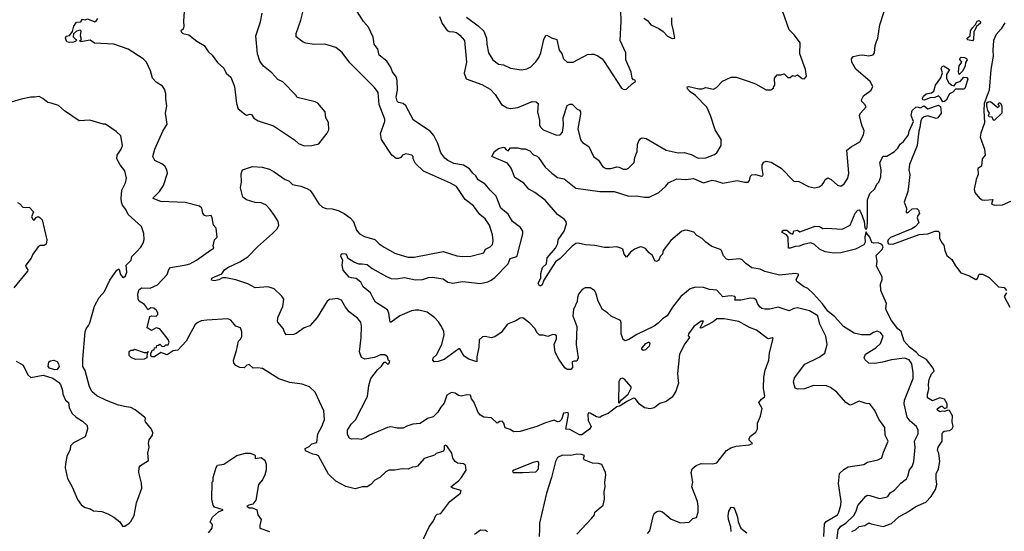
# Model space of a CAD drawing. Extents: x 1771496 to 1971148, y 471553 to 643630.
# Tile 685 of 702: x 1917093 to 1925260, y 573248 to 577488. Entities that reach past the tile are written whole.
import ezdxf

# ---------------------------------------------------------------- set-up
doc = ezdxf.new("R2010")
doc.units = 0

msp = doc.modelspace()

# ---------------------------------------------------------------- linework, layer by layer
at = {"layer": '0CON10XD'}
for points in [[(1920957.5, 574862.5), (1920930.7, 574859.3), (1920904.3, 574835), (1920902.5, 574775), (1920886, 574695), (1920885, 574653.3), (1920817.5, 574675), (1920779.5, 574699.5), (1920745, 574760), (1920735, 574760), (1920615, 574671.2), (1920563.9, 574653.9), (1920532, 574652), (1920520, 574665), (1920522, 574685), (1920549.3, 574710.7), (1920594.6, 574795.4), (1920613.1, 574875), (1920610, 574905), (1920592, 574945), (1920568, 574985), (1920537.6, 575017.6), (1920472.8, 575062.8), (1920405, 575081.3), (1920375, 575081.3), (1920343.7, 575076.4), (1920245, 575032.9), (1920175, 574980), (1920165, 574980), (1920154.4, 575055), (1920143.5, 575083.5), (1920045, 575148.1), (1920023.3, 575185), (1920001.9, 575225), (1919943.3, 575273.3), (1919922.2, 575312.2), (1919885, 575344.2), (1919845, 575347.5), (1919826.7, 575355), (1919775, 575413.3), (1919766.7, 575455), (1919772.5, 575495), (1919757.5, 575525), (1919758.3, 575541.7), (1919768.3, 575551.7), (1919795, 575547.5), (1919806.7, 575535), (1919813.3, 575513.3), (1919868.8, 575478.8), (1919904.1, 575464.1), (1919935, 575466), (1919975, 575459.2), (1920015.5, 575425.5), (1920135, 575358.6), (1920175, 575344.2), (1920215, 575341.4), (1920285, 575352.1), (1920375, 575331.9), (1920435, 575333.5), (1920485, 575352.5), (1920515.5, 575355.5), (1920605, 575340), (1920645, 575313.1), (1920685, 575303.1), (1920765, 575317.3), (1920915, 575301.9), (1920975, 575314.5), (1921005, 575330.6), (1921035, 575351.9), (1921145.4, 575464.6), (1921161.2, 575508.8), (1921208.4, 575521.6), (1921219.2, 575530.8), (1921266.8, 575713.2), (1921266, 575735), (1921246.6, 575766.6), (1921180.6, 575815), (1921145, 575875.6), (1921084.5, 575925), (1921045.3, 576025.3), (1920995, 576074.2), (1920955, 576124.2), (1920895, 576161.4), (1920875.3, 576195), (1920851.2, 576215), (1920822.7, 576252.7), (1920775, 576282.4), (1920695, 576295.8), (1920645, 576320), (1920620.3, 576340.3), (1920587.1, 576385), (1920561.5, 576461.5), (1920528.3, 576528.3), (1920497.8, 576565), (1920358.1, 576655), (1920295.3, 576775.3), (1920273.8, 576793.8), (1920235, 576803.3), (1920223.3, 576813.3), (1920216.9, 576845), (1920226, 576905), (1920223.3, 576983.3), (1920214.3, 577014.3), (1920185.7, 577055), (1920168.5, 577098.5), (1920138, 577145), (1920075.5, 577195.5), (1920063, 577243), (1920034.3, 577285), (1920024.3, 577344.3), (1919985.5, 577425.5), (1919945, 577473.3), (1919879.1, 577579.1)], [(1919545, 574400), (1919495.9, 574445.9), (1919435, 574466), (1919335, 574480), (1919242.6, 574512.6), (1919105.8, 574595.8), (1919065, 574603.3), (1919029.5, 574599.5), (1918995, 574630), (1918977.5, 574625), (1918955, 574604), (1918920, 574605), (1918885, 574621.2), (1918870.5, 574640.5), (1918866.4, 574666.4), (1918892.3, 574747.7), (1918907.5, 574825), (1918925, 574841.2), (1918935, 574862.5), (1918935, 574900), (1918925, 574933.3), (1918885, 574946.7), (1918845, 574997.5), (1918818.3, 575008.3), (1918645, 574998.6), (1918598.8, 574991.2), (1918570.3, 574979.7), (1918547.7, 574962.3), (1918473.8, 574825), (1918405, 574750), (1918365, 574742.5), (1918315, 574710), (1918265, 574730), (1918210, 574695), (1918190, 574695), (1918180, 574705), (1918180, 574725), (1918190, 574735), (1918191.7, 574748.3), (1918208.3, 574751.7), (1918211.7, 574768.3), (1918228.3, 574771.7), (1918231.7, 574788.3), (1918245, 574790), (1918255, 574800), (1918275, 574780), (1918295, 574782.5), (1918305, 574792.5), (1918325, 574794), (1918333.3, 574815), (1918325, 574837.8), (1918255, 574925.5), (1918225, 574935.5), (1918185, 574912.5), (1918151.2, 574935), (1918173, 575027), (1918185, 575032.5), (1918225, 575032.1), (1918237.7, 575045), (1918237.7, 575057.7), (1918229, 575079), (1918205, 575096.8), (1918181.1, 575098.9), (1918155, 575082.5), (1918146, 575105), (1918127.2, 575127.2), (1918083.3, 575155), (1918075.7, 575174.3), (1918073.6, 575215), (1918085, 575253.3), (1918105, 575265.6), (1918175, 575264.3), (1918235, 575290), (1918317.5, 575375), (1918330.9, 575419.1), (1918344.5, 575435.5), (1918475, 575455.7), (1918504.5, 575465.5), (1918560, 575495), (1918675, 575578.8), (1918702.5, 575595), (1918696.7, 575615), (1918710, 575665), (1918730, 575685), (1918721.7, 575761.7), (1918700, 575785), (1918690, 575845), (1918680, 575865), (1918645, 575858.6), (1918625, 575865.8), (1918612.5, 575885), (1918605, 575927.5), (1918585, 575943.8), (1918465, 575972.5), (1918265, 575980.9), (1918201.2, 576005), (1918203.8, 576015), (1918252.5, 576065), (1918285.8, 576115), (1918318.1, 576215), (1918313, 576243), (1918296, 576275), (1918273.2, 576293.2), (1918215, 576320), (1918197.3, 576355), (1918212.9, 576415), (1918279.2, 576565), (1918316.8, 576623.2), (1918302.9, 576715), (1918314.4, 576775), (1918304, 576835), (1918305.9, 576875.9), (1918295, 576912.5), (1918277, 576937), (1918225, 576971.2), (1918195, 577003.3), (1918178, 577065), (1918145.6, 577135.6), (1918116.7, 577165), (1917993.3, 577245), (1917875, 577285.8), (1917713.2, 577293.2), (1917677.6, 577317.6), (1917597.5, 577305), (1917592.5, 577315), (1917606.2, 577325), (1917597.8, 577355), (1917602.1, 577392.1), (1917595, 577402.5), (1917565, 577393.1), (1917539.1, 577370.9), (1917537.3, 577345), (1917557.5, 577325), (1917563.8, 577315), (1917559.1, 577310.9), (1917538.7, 577301.3), (1917505, 577299.2), (1917485, 577303.8), (1917480.3, 577310.3), (1917474, 577334), (1917477.5, 577352.5), (1917505, 577358.6), (1917518.2, 577371.8), (1917529.8, 577390.2), (1917542.1, 577435), (1917565, 577466.9), (1917599.7, 577470.3), (1917615, 577492), (1917635, 577488.1), (1917655, 577494.3), (1917715, 577470.8), (1917726.7, 577475), (1917741.7, 577498.3)], [(1918458.1, 577555), (1918452.2, 577475), (1918455.5, 577434.5), (1918448.9, 577411.1), (1918430, 577395), (1918433.8, 577385), (1918447.5, 577375), (1918495, 577363.3), (1918561.2, 577311.2), (1918622.5, 577275), (1918656, 577225), (1918690, 577195), (1918735, 577133.8), (1918785.6, 577085.6), (1918806.7, 577045), (1918845, 577012.5), (1918874, 576935), (1918890, 576795), (1918905, 576750), (1918957, 576707), (1918975, 576697.5), (1919005, 576706.7), (1919015, 576703.3), (1919035, 576673.3), (1919070.5, 576650.5), (1919198.3, 576608.3), (1919373.6, 576493.6), (1919405, 576463.3), (1919453.9, 576443.9), (1919515, 576446.7), (1919575, 576460), (1919643, 576547), (1919656.7, 576575), (1919653.3, 576635), (1919633.3, 576675), (1919626.2, 576725), (1919565, 576797.5), (1919545, 576808.8), (1919393.9, 576843.9), (1919383, 576863), (1919275, 576972.5), (1919235, 576992.5), (1919185, 577047.5), (1919114.3, 577104.3), (1919086, 577145), (1919064.2, 577205), (1919050.8, 577355), (1919089.7, 577470.3), (1919103.6, 577543.6)], [(1919519.9, 576049.9), (1919575, 575962.9), (1919605, 575933.5), (1919635, 575924.5), (1919685, 575921.5), (1919735, 575906.9), (1919785, 575882.1), (1919835.3, 575845.3), (1919862.7, 575815), (1919886.9, 575745), (1919912.4, 575712.4), (1919952.6, 575692.6), (1920037.6, 575667.6), (1920075, 575630), (1920115, 575602.2), (1920204, 575554), (1920265, 575532.5), (1920315, 575521.1), (1920365, 575519.6), (1920605, 575566.7), (1920719.7, 575529.7), (1920765, 575525.5), (1920835, 575529.5), (1920943.3, 575555), (1920955.8, 575585), (1920995.6, 575605), (1921015.5, 575625), (1921019.6, 575655), (1921013.9, 575705), (1920991.1, 575785), (1920955, 575837.5), (1920910.6, 575875), (1920856.5, 575945), (1920789.3, 575999.3), (1920715, 576104.4), (1920665, 576133.1), (1920442.8, 576232.8), (1920376.4, 576296.4), (1920357.5, 576335), (1920356.7, 576355), (1920345, 576366.7), (1920295, 576376.7), (1920267.5, 576365), (1920253, 576347), (1920235, 576336.7), (1920215, 576337.5), (1920180, 576365), (1920094.2, 576495), (1920086, 576545), (1920122, 576645), (1920120.8, 576665), (1920074, 576785), (1920066.2, 576883.8), (1920035, 576926.2), (1919831.2, 577131.2), (1919766.9, 577216.9), (1919715, 577256.9), (1919625, 577286.5), (1919535, 577281.8), (1919467.5, 577295), (1919443.4, 577303.4), (1919386.2, 577345), (1919386, 577375), (1919424.2, 577485), (1919446.6, 577573.4)], [(1920574.1, 577514.1), (1920597.2, 577457.3), (1920639.1, 577399.1), (1920655, 577390.9), (1920695, 577388.8), (1920715, 577381.5), (1920745, 577360.6), (1920782.5, 577315), (1920798.8, 577135), (1920779.4, 577045), (1920795, 576998), (1920925, 576952.5), (1920995, 576913.1), (1921037.5, 576867.5), (1921088.5, 576785), (1921135, 576757.9), (1921165, 576753.6), (1921225, 576761.8), (1921345, 576810), (1921376.4, 576806.4), (1921392.5, 576795), (1921389.2, 576725), (1921405.7, 576655.7), (1921404.3, 576615), (1921414.4, 576595), (1921435, 576576.7), (1921545, 576532.5), (1921575, 576533.8), (1921595, 576557.5), (1921604.2, 576615), (1921601.2, 576675), (1921635, 576777.5), (1921655, 576787.5), (1921675, 576787.5), (1921717, 576747), (1921735, 576737.5), (1921743.3, 576723.3), (1921743.8, 576705), (1921721.5, 576585), (1921745, 576493.8), (1921761.4, 576471.4), (1921815, 576438), (1921852.5, 576355), (1921893.9, 576323.9), (1921929.3, 576269.3), (1921955, 576255.8), (1921995, 576254.3), (1922045, 576268.6), (1922065, 576266), (1922098.3, 576248.3), (1922125, 576248.8), (1922142.3, 576257.7), (1922190, 576305), (1922194.3, 576345), (1922214.3, 576395.7), (1922217.8, 576455), (1922229.4, 576485), (1922244, 576505), (1922255, 576510), (1922288, 576505), (1922455, 576406.7), (1922555, 576384.2), (1922605, 576387.5), (1922661.7, 576371.7), (1922720.9, 576340.9), (1922785, 576343.1), (1922855, 576370), (1922874.3, 576385.7), (1922911.2, 576445), (1922911.2, 576495), (1922860.8, 576575), (1922822.5, 576695), (1922793.1, 576763.1), (1922699.5, 576859.5), (1922655, 576890), (1922632.5, 576915), (1922628.3, 576931.7), (1922644, 576936), (1922725, 576915.8), (1922755, 576916.7), (1922785, 576926), (1922848.3, 576911.7), (1922873.9, 576926.1), (1922921.7, 576978.3), (1922995, 577013.3), (1923035, 577011.2), (1923142.5, 576975), (1923195, 576956), (1923285, 576908), (1923323, 576907), (1923345, 576920), (1923347.5, 576935), (1923356.7, 576945), (1923352.5, 577005), (1923375, 577030), (1923405, 577030), (1923435, 577040), (1923465, 577010), (1923485, 577010), (1923503, 577027), (1923525, 577020), (1923545, 577030), (1923582, 577002), (1923602.5, 576997.5), (1923619.3, 577020.7), (1923611.2, 577075), (1923564, 577205), (1923565.5, 577295.5), (1923520.4, 577360.4), (1923476.5, 577405), (1923422.4, 577552.4)], [(1920798.2, 577508.2), (1920896.8, 577436.8), (1920942.9, 577392.9), (1920964.5, 577335), (1920966.9, 577285), (1920982.5, 577215), (1921016.6, 577156.6), (1921065, 577120), (1921105, 577113.3), (1921165, 577087.5), (1921255, 577071.5), (1921300, 577080), (1921332, 577098), (1921375, 577140), (1921400, 577175), (1921416.9, 577215), (1921440.6, 577325), (1921455, 577353.3), (1921465, 577358.8), (1921505, 577337.5), (1921548.8, 577325), (1921566.7, 577236.7), (1921589.5, 577209.5), (1921605, 577163.3), (1921635, 577136.2), (1921685, 577137.5), (1921801.4, 577198.6), (1921836.6, 577203.4), (1921855, 577203.3), (1921889.6, 577189.6), (1921923.2, 577163.2), (1921940.9, 577140.9), (1922085, 576920), (1922105, 576910), (1922125, 576912.5), (1922175, 576960), (1922200, 576975), (1922198.3, 576988.3), (1922185, 576990), (1922173.6, 577003.6), (1922164.1, 577054.1), (1922119.4, 577155), (1922120, 577215), (1922074.3, 577315), (1922082.5, 577475), (1922079.4, 577565)], [(1923871.4, 573168.6), (1923881, 573259), (1923905, 573290.3), (1923945, 573316.1), (1924011.9, 573378.1), (1924031.6, 573415), (1924045, 573462), (1924111.4, 573538.6), (1924125, 573546), (1924145, 573545.8), (1924225, 573519.2), (1924279.1, 573530.9), (1924292.5, 573537.5), (1924314.3, 573565.7), (1924350.3, 573589.7), (1924402.8, 573647.2), (1924447.8, 573682.2), (1924460.6, 573705), (1924473.7, 573756.3), (1924497.1, 573785), (1924510, 573825), (1924521.1, 573945), (1924516.2, 573995), (1924545.5, 574055), (1924545.4, 574085), (1924530.9, 574115), (1924479.6, 574159.6), (1924454.1, 574194.1), (1924428.8, 574305), (1924432, 574335), (1924505.3, 574515), (1924505, 574560), (1924492.9, 574635), (1924470.3, 574670.3), (1924433.2, 574683.2), (1924325, 574668.4), (1924249.9, 574650.1), (1924185, 574638.7), (1924135, 574641.1), (1924105, 574668), (1924098.6, 574685), (1924107.5, 574715), (1924195, 574769.2), (1924232.5, 574805), (1924255.6, 574865), (1924234, 574895), (1924205, 574905.6), (1924175, 574895.6), (1924145, 574875.7), (1924075, 574876.9), (1924015, 574891.1), (1923925, 574946.5), (1923855, 575024.6), (1923795, 575071.2), (1923752.4, 575132.4), (1923676.8, 575216.8), (1923629.6, 575259.6), (1923595, 575277.1), (1923539.1, 575319.1), (1923533.3, 575335), (1923556, 575375), (1923550, 575380), (1923524.5, 575384.5), (1923395, 575371.7), (1923275, 575402.3), (1923235, 575421.1), (1923165, 575432.9), (1923115, 575466.5), (1923085, 575497.8), (1923065, 575506.7), (1922975, 575499.1), (1922954.7, 575504.7), (1922929.8, 575529.8), (1922914.5, 575574.5), (1922905, 575584.3), (1922835, 575609.1), (1922784.4, 575644.4), (1922755, 575673.8), (1922709.9, 575699.9), (1922685, 575725.9), (1922635, 575742.2), (1922615, 575744.3), (1922585, 575736), (1922495, 575657.5), (1922431.2, 575575), (1922423.8, 575545), (1922404.3, 575525.7), (1922393.1, 575495), (1922375, 575482.7), (1922360.5, 575490.5), (1922341.9, 575535), (1922314.6, 575554.6), (1922285, 575590.6), (1922255.8, 575604.2), (1922242.5, 575605), (1922192.5, 575585), (1922159.4, 575560.6), (1922125, 575521.2), (1922106.2, 575545), (1922096.7, 575585), (1922080, 575595), (1922045, 575606), (1921981.2, 575598.8), (1921945, 575601.4), (1921863.2, 575616.8), (1921785, 575622.2), (1921725, 575637.1), (1921705, 575634.3), (1921675, 575611.1), (1921575, 575509.5), (1921537.8, 575482.3), (1921440, 575330), (1921428, 575292), (1921415, 575282.9), (1921403.4, 575283.4), (1921392.5, 575305), (1921416, 575345), (1921414.7, 575385.3), (1921429.5, 575435), (1921461.6, 575465), (1921468, 575515), (1921537.7, 575595), (1921555.4, 575634.6), (1921558.5, 575665), (1921607.9, 575735), (1921627.8, 575795), (1921624.6, 575815), (1921610, 575835), (1921552.5, 575872.5), (1921451.1, 575991.1), (1921366, 576055), (1921316.7, 576085), (1921275, 576133.8), (1921201.3, 576181.3), (1921168.4, 576258.4), (1921140.4, 576300.4), (1921010, 576355), (1921030, 576395), (1921065, 576420), (1921105, 576432.5), (1921115, 576430), (1921125, 576412.5), (1921145, 576402.5), (1921165, 576427.5), (1921225, 576427.5), (1921255, 576417.5), (1921285, 576416.7), (1921325, 576402.5), (1921355, 576367.5), (1921385, 576356.2), (1921395, 576346.2), (1921452.5, 576265), (1921506.3, 576216.3), (1921555, 576180.6), (1921608.3, 576168.3), (1921705, 576092), (1921904.5, 576065.5), (1922025, 576063.6), (1922145, 576026.4), (1922205, 576028.2), (1922275, 576017.9), (1922315, 576017.3), (1922395, 576054.7), (1922449.5, 576105), (1922475, 576137.5), (1922545, 576168.2), (1922615, 576164.2), (1922680.9, 576170.9), (1922765, 576136.8), (1922837, 576157), (1922865, 576153.6), (1922925, 576132.5), (1923045, 576154.4), (1923105, 576141.9), (1923135, 576142.9), (1923145.7, 576155), (1923155, 576192.5), (1923165, 576201.2), (1923195, 576204), (1923245, 576191.2), (1923256.4, 576193.6), (1923260, 576205), (1923250.8, 576255), (1923252, 576285), (1923265, 576307.5), (1923285, 576316.7), (1923325, 576308.8), (1923409.1, 576259.1), (1923515, 576150), (1923555, 576146.7), (1923636.1, 576106.1), (1923685, 576093.8), (1923725, 576103.3), (1923749.5, 576120.5), (1923762.3, 576137.7), (1923775, 576162.5), (1923795, 576176.7), (1923825, 576163.8), (1923875, 576116.9), (1923905, 576108.6), (1923932.2, 576127.8), (1923961.4, 576175), (1923969.5, 576215), (1923955, 576407.5), (1923990, 576435), (1924062.1, 576475), (1924090.9, 576535), (1924097.4, 576567.4), (1924077.1, 576615), (1924060, 576695), (1924066, 576715), (1924113.8, 576765), (1924103.8, 576785), (1924079.5, 576809.5), (1924076, 576825), (1924092.1, 576857.9), (1924155, 576903.8), (1924170, 576935), (1924146, 576975), (1924029.7, 577079.7), (1923996, 577135), (1923991.2, 577165), (1924006.1, 577183.9), (1924055, 577195.7), (1924085, 577197.1), (1924135, 577188.6), (1924172.3, 577197.7), (1924184, 577215), (1924188, 577275), (1924201.2, 577308.8), (1924210.8, 577335), (1924228, 577445), (1924262.5, 577555)], [(1922270.3, 577500.3), (1922301.2, 577481.2), (1922327, 577447), (1922395, 577415.6), (1922430, 577390), (1922465, 577352.9), (1922505, 577333.8), (1922526.7, 577335), (1922515.6, 577395.6), (1922503.3, 577455), (1922501.1, 577505)], [(1924995, 577314.4), (1924955, 577321.1), (1924952.2, 577335), (1924976.7, 577355), (1924978.8, 577395), (1924995, 577420), (1925021.2, 577448.8), (1925035, 577477.5), (1925051.7, 577481.7), (1925061.7, 577471.7), (1925061.7, 577458.3), (1925028.8, 577431.2), (1925006.2, 577385), (1925003.8, 577325), (1924995, 577314.4)], [(1925265, 577462.7), (1925235, 577413.1), (1925192.7, 577365), (1925171.1, 577315), (1925163.8, 577235), (1925168.5, 577185), (1925147.5, 577075), (1925134.6, 576905), (1925091.8, 576795), (1925088.9, 576735), (1925096.8, 576633.2), (1925065, 576547.5), (1925061.1, 576515), (1925096.2, 576415), (1925101.1, 576365), (1925075.7, 576334.3), (1925070, 576275), (1925040, 576255), (1925044.1, 576205.9), (1925025.9, 576164.1), (1925011.1, 576085), (1925016.4, 576056.4), (1925055, 576010), (1925076.2, 575996.2), (1925095, 575992.3), (1925165, 575997.5), (1925155, 575960), (1925181.2, 575951.2), (1925245.6, 575954.4), (1925315, 575984.2)], [(1924885, 577034), (1924880, 577055), (1924886.7, 577105), (1924908.6, 577135), (1924888.1, 577165), (1924901.7, 577178.3), (1924928.8, 577175), (1924946.9, 577166.9), (1924951.1, 577155), (1924937.5, 577132.5), (1924935.4, 577104.6), (1924916.5, 577065), (1924885, 577034)], [(1924748.8, 576808.8), (1924732.1, 576842.1), (1924715, 576858), (1924685, 576844.6), (1924645, 576842.1), (1924595, 576821.4), (1924585, 576823.8), (1924581.4, 576835), (1924590, 576855), (1924610.8, 576875), (1924657.3, 576882.7), (1924675.3, 576894.7), (1924690, 576945), (1924733.7, 577006.4), (1924746.9, 577046.9), (1924737.5, 577085), (1924745, 577101.2), (1924755, 577106.7), (1924806.7, 577075), (1924781.1, 577035), (1924781.2, 577001.2), (1924801.2, 576965), (1924825, 576945.7), (1924845, 576941.2), (1924863.2, 576966.8), (1924895, 576975.6), (1924925, 577013.1), (1924949.5, 577009.5), (1924958.8, 576995), (1924932.7, 576917.3), (1924925, 576912.5), (1924855, 576913.3), (1924831.7, 576888.3), (1924806.7, 576875), (1924778.8, 576821.2), (1924765, 576810), (1924748.8, 576808.8)], [(1917065, 574657.5), (1917121.2, 574625), (1917160, 574545), (1917185, 574523.8), (1917288.8, 574541.2), (1917367.4, 574517.4), (1917415, 574484.2), (1917430.8, 574465), (1917448, 574415), (1917451.2, 574385), (1917473.9, 574333.9), (1917496.7, 574315), (1917502.7, 574272.7), (1917525.9, 574225.9), (1917562.4, 574192.4), (1917615, 574161.2), (1917653.3, 574125), (1917655.9, 574094.1), (1917635, 574031.2), (1917540.3, 573979.7), (1917513.8, 573955), (1917510.8, 573925), (1917485, 573867.5), (1917472.9, 573807.1), (1917470, 573775), (1917489.2, 573685), (1917527.5, 573615), (1917572.6, 573512.6), (1917606.2, 573465), (1917635, 573444.2), (1917677.5, 573435), (1917705, 573418), (1917775, 573411.4), (1917825, 573391.4), (1917874.4, 573364.4), (1917922.5, 573325), (1917945, 573290), (1917965, 573290), (1918000, 573315), (1918015, 573330), (1918041.7, 573378.3), (1918062.5, 573485), (1918106.1, 573603.9), (1918103, 573647), (1918080.8, 573735), (1918084.3, 573775.7), (1918095.7, 573794.3), (1918160, 573835), (1918156.7, 573895), (1918166.7, 573945), (1918160, 573975), (1918166.7, 574005), (1918193.3, 574045), (1918196.7, 574065), (1918186.7, 574095), (1918137.5, 574155), (1918132.5, 574165), (1918137.5, 574185), (1918127.5, 574195), (1918050, 574255), (1918015, 574272.5), (1917975, 574278.8), (1917912.9, 574292.9), (1917812.8, 574332.8), (1917731.7, 574371.7), (1917692.9, 574405), (1917671.4, 574445), (1917635, 574580), (1917617.5, 574615), (1917616.2, 574675), (1917635, 574900), (1917643.9, 574926.1), (1917665, 574952.5), (1917673.8, 574975), (1917713.8, 575115), (1917753.3, 575185), (1917795.8, 575234.2), (1917841.7, 575328.3), (1917898.8, 575411.2), (1917915, 575422.5), (1917918.3, 575418.3), (1917928.8, 575375), (1917945, 575353.1), (1917955, 575351.1), (1917970, 575365), (1917981.4, 575395), (1917975.8, 575455), (1918016.7, 575495), (1918022.5, 575525), (1918061.2, 575565), (1918097.3, 575602.7), (1918116.2, 575635), (1918126.4, 575666.4), (1918123.3, 575715), (1918103.8, 575775), (1917993.3, 575875), (1917974.5, 575915), (1917945, 575950.6), (1917936.6, 575975), (1917933.9, 576006.1), (1917940.9, 576075), (1917971.4, 576135), (1917980, 576175), (1917964.2, 576235), (1917925.3, 576285.3), (1917898.1, 576335), (1917900.6, 576365), (1917934.5, 576415.5), (1917945.7, 576445), (1917931.2, 576525), (1917892.3, 576562.3), (1917805, 576622.5), (1917785, 576623.3), (1917675.9, 576655.9), (1917585, 576648.8), (1917465, 576733.3), (1917415, 576776.2), (1917355, 576797.5), (1917325, 576801.2), (1917285.6, 576835.6), (1917255, 576851.2), (1917215, 576846.7), (1917185, 576846.7), (1917105, 576830), (1916995, 576796.2)], [(1923995, 573246.2), (1924025, 573260), (1924055, 573288), (1924103.3, 573296.7), (1924135, 573316.7), (1924155, 573310), (1924255, 573287.3), (1924325, 573311.2), (1924385, 573367.9), (1924465, 573412), (1924525, 573453.5), (1924610, 573490), (1924652.5, 573535), (1924690, 573595), (1924700, 573635), (1924693.8, 573683.8), (1924696, 573725), (1924712.9, 573765), (1924725.9, 573825.9), (1924715.9, 573895.9), (1924707, 573917), (1924710.8, 573945), (1924745.4, 573994.6), (1924743.5, 574055), (1924749.6, 574070.4), (1924762.4, 574077.6), (1924805, 574083.3), (1924825, 574094.6), (1924837, 574115), (1924828.2, 574155), (1924830.9, 574205), (1924805, 574248.5), (1924795, 574251.5), (1924765, 574240), (1924745, 574244.2), (1924725, 574238.8), (1924704, 574255), (1924705, 574265.8), (1924735, 574284.3), (1924745, 574284.3), (1924765, 574266.7), (1924787.4, 574272.6), (1924786.7, 574305), (1924765, 574342.9), (1924724.7, 574355.3), (1924665, 574329.5), (1924624.2, 574355), (1924622.9, 574385), (1924634.4, 574425), (1924630.8, 574465), (1924635.7, 574505), (1924655, 574553.8), (1924678.8, 574575), (1924671.2, 574601.2), (1924615, 574671.4), (1924555, 574704.6), (1924531.1, 574731.1), (1924473.9, 574775), (1924430, 574825), (1924403.1, 574905), (1924375.6, 574925), (1924324.7, 574994.7), (1924283.1, 575075), (1924278.6, 575095), (1924284.2, 575135), (1924234.5, 575245), (1924234.4, 575295), (1924248, 575335), (1924246.1, 575356.1), (1924200.8, 575445), (1924206, 575485), (1924198, 575535), (1924245.7, 575584.3), (1924255.7, 575605), (1924245, 575626.2), (1924215, 575639.8), (1924175.6, 575635.6), (1924162.3, 575642.3), (1924145, 575687.1), (1924120, 575715), (1924115, 575730), (1924102.3, 575687.7), (1924105.8, 575645), (1924095, 575623.4), (1924025, 575585.8), (1923905, 575555.4), (1923845, 575552.9), (1923775, 575563.3), (1923727.4, 575587.4), (1923685, 575626.2), (1923655, 575640), (1923595, 575626.2), (1923559.1, 575610.9), (1923525, 575608.8), (1923485, 575593.3), (1923470, 575595), (1923467, 575687), (1923452.5, 575705), (1923416.7, 575725), (1923416.2, 575735), (1923427.5, 575745), (1923455, 575744), (1923490, 575715), (1923505, 575710), (1923513, 575737), (1923545, 575742.5), (1923565, 575730), (1923692.3, 575777.7), (1923727.5, 575775), (1923755, 575756.7), (1923785, 575760), (1923915, 575751.2), (1923982.5, 575785), (1924024.1, 575885.9), (1924045, 575910), (1924055, 575912.5), (1924065, 575902.5), (1924082.1, 575862.1), (1924098, 575815), (1924104.3, 575764.3), (1924115, 575750), (1924121.2, 575765), (1924124.1, 575815.9), (1924126.4, 575995), (1924143.6, 576046.4), (1924185, 576087.5), (1924202.5, 576125), (1924218.3, 576141.7), (1924236.7, 576185), (1924238, 576245), (1924227.5, 576305), (1924253.8, 576356.2), (1924285, 576357.5), (1924350, 576395), (1924376.1, 576423.9), (1924395, 576457.5), (1924425, 576480), (1924465.4, 576534.6), (1924470.8, 576565), (1924505.5, 576645), (1924488.5, 576695), (1924495, 576735.6), (1924525, 576764), (1924535, 576766), (1924565, 576757.5), (1924595, 576773.8), (1924625, 576750.8), (1924715, 576781.2), (1924729.4, 576769.4), (1924735.6, 576715), (1924708.1, 576675), (1924695, 576670.5), (1924625, 576690.5), (1924595, 576682.7), (1924578.8, 576671.2), (1924568.1, 576651.9), (1924560.4, 576595)], [(1925175, 576653.8), (1925167.5, 576657.5), (1925159.5, 576679.5), (1925135, 576683.3), (1925127.5, 576695), (1925137.5, 576715), (1925122.5, 576735), (1925113.8, 576775), (1925115, 576800), (1925125, 576807.5), (1925145, 576810), (1925205, 576760), (1925220, 576775), (1925210, 576785), (1925215, 576800), (1925225, 576800), (1925240, 576775), (1925240, 576715), (1925175, 576653.8)], [(1924560.4, 576595), (1924551.1, 576565), (1924538.3, 576445), (1924472.3, 576287.7), (1924469.2, 576245), (1924475.2, 576204.8), (1924466.6, 576105), (1924460.3, 576065), (1924428.8, 575975), (1924448.8, 575925), (1924445, 575892.5), (1924455, 575887.5), (1924465, 575892.5), (1924495, 575920), (1924535, 575922.5), (1924548.3, 575908.3), (1924556.7, 575883.3), (1924542.5, 575865), (1924537.5, 575845), (1924550, 575805), (1924524, 575775), (1924494.2, 575755), (1924315, 575682.6), (1924297.8, 575665), (1924290, 575645), (1924300.7, 575630.7), (1924335, 575626.6), (1924555, 575707.7), (1924625.6, 575714.4), (1924682.5, 575735), (1924710, 575735), (1924722.5, 575725), (1924723.3, 575675), (1924743.3, 575635), (1924758.8, 575618.8), (1924766.2, 575575), (1924784.2, 575535), (1924825, 575500), (1924855, 575448.8), (1924900.3, 575390.3), (1924970, 575365), (1925025, 575334), (1925037.5, 575342.5), (1925050.8, 575379.2), (1925078.8, 575378.8), (1925135, 575352.5), (1925212.5, 575275), (1925258.3, 575268.3), (1925277.5, 575245)], [(1922301.3, 573228.7), (1922319.5, 573250.5), (1922349.5, 573380.5), (1922360.5, 573399.5), (1922375, 573410), (1922395, 573416.7), (1922425, 573410), (1922497.7, 573347.7), (1922575, 573318.8), (1922645, 573323.3), (1922676.4, 573353.6), (1922708, 573362), (1922722, 573405), (1922722, 573455), (1922715.8, 573495), (1922668.6, 573615), (1922675.6, 573655), (1922662, 573735), (1922670, 573765), (1922705, 573792.9), (1922745, 573810), (1922843, 573807), (1922875, 573815.8), (1922955, 573916.2), (1922991.3, 573938.7), (1923035.7, 573954.3), (1923145, 573963.3), (1923170, 573975), (1923143.8, 574003.8), (1923143.6, 574016.4), (1923155, 574037.5), (1923199.3, 574070.7), (1923211.7, 574098.3), (1923213.3, 574145), (1923237, 574203), (1923252.5, 574265), (1923224, 574315), (1923245.7, 574344.3), (1923273.8, 574366.2), (1923263.3, 574435), (1923264.4, 574525), (1923276.6, 574583.4), (1923306, 574665), (1923311.7, 574728.3), (1923342.5, 574845), (1923335, 574852.5), (1923305, 574842.5), (1923295, 574846.7), (1923203.3, 574915), (1923147.6, 574937.6), (1923057.9, 574987.9), (1922935, 575009.2), (1922875, 575007.7), (1922845.3, 574984.7), (1922745, 574931.2), (1922737.5, 574935), (1922765, 574990), (1922745, 574988.8), (1922683.4, 574946.6), (1922640, 574885), (1922638.3, 574868.3), (1922650, 574855), (1922608.9, 574801.1), (1922564.6, 574715), (1922549.1, 574555), (1922555.6, 574494.4), (1922556.5, 574475), (1922535, 574408.8), (1922505, 574359.2), (1922455, 574323.5), (1922402.9, 574307.1), (1922355, 574270.9), (1922323.6, 574263.6), (1922275, 574270), (1922232.7, 574302.7), (1922197.7, 574347.7), (1922185, 574352), (1922133.3, 574326.7), (1922075, 574286.7), (1922045, 574280), (1921974.5, 574225.5), (1921925, 574205.6), (1921905, 574190), (1921876, 574196), (1921825, 574227.5), (1921810.8, 574229.2), (1921804.4, 574215.6), (1921808.9, 574165), (1921833.1, 574115), (1921820, 574095), (1921755, 574046.8), (1921735, 574047.5), (1921655, 574091.1), (1921623.3, 574095), (1921646.2, 574215), (1921641.7, 574231.7), (1921603.6, 574226.4), (1921587.1, 574175), (1921571.8, 574158.2), (1921555, 574154.4), (1921525, 574167.8), (1921455, 574145.6), (1921381.2, 574115), (1921245, 574074.3), (1921193, 574073), (1921161.7, 574091.7), (1921120, 574105), (1921110, 574145), (1921095, 574160), (1921075, 574157.5), (1921053, 574143), (1921007.7, 574187.7), (1920943.9, 574193.9), (1920915, 574210), (1920895, 574232.5), (1920860, 574320), (1920840.6, 574345), (1920832.5, 574375), (1920801.9, 574378.1), (1920755, 574367.1), (1920732.3, 574372.3), (1920705, 574393.3), (1920675, 574397.5), (1920636.7, 574375), (1920615, 574310), (1920585, 574276.7), (1920562.5, 574235), (1920523.2, 574196.8), (1920476.9, 574183.1), (1920415, 574141.1), (1920355, 574134.8), (1920305, 574119.8), (1920275, 574102.7), (1920225, 574101.9), (1920172.3, 574112.3), (1920142.7, 574107.3), (1919995, 574044.2), (1919965, 574025.8), (1919925, 574008), (1919895, 574013.8), (1919845, 574012.5), (1919828.3, 574018.3), (1919810.7, 574050.7), (1919812.5, 574085), (1919842.9, 574135), (1919877.7, 574172.3), (1919976.9, 574365), (1919988.9, 574455), (1920004.5, 574515.5), (1920061.2, 574585), (1920094.3, 574615.7), (1920115, 574650), (1920128.3, 574648.3), (1920145, 574633.3), (1920155, 574636.7), (1920162.5, 574655), (1920153.3, 574663.3), (1920142.5, 574695), (1920120.7, 574710.7), (1920085, 574710), (1920035, 574688.8), (1919955, 574674), (1919929.1, 574689.1), (1919910.8, 574735), (1919925.4, 574855), (1919927.5, 574947.5), (1919921.7, 574981.7), (1919894.6, 575014.6), (1919825, 575065.8), (1919794.7, 575104.7), (1919762.8, 575162.8), (1919725, 575176.7), (1919689.4, 575170.6), (1919661.8, 575168.2), (1919642, 575155), (1919559.1, 575020.9), (1919499.1, 574950.9), (1919452.5, 574935), (1919385, 574886.7), (1919365, 574880), (1919305, 574877.5), (1919292.3, 574892.3), (1919278.3, 574928.3), (1919235, 574981.2), (1919231.1, 574995), (1919237.9, 575025), (1919275, 575110), (1919282.8, 575172.8), (1919268.1, 575198.1), (1919205, 575256.4), (1919155, 575275.4), (1919045, 575265.5), (1918985, 575298.5), (1918885, 575331.1), (1918802, 575348), (1918775, 575350), (1918745, 575332), (1918705, 575323.8), (1918685, 575330), (1918687.5, 575345), (1918702.5, 575355), (1918769.2, 575380.8), (1918792.5, 575415), (1918820, 575435), (1918918.5, 575481.5), (1918985, 575522.5), (1919064.5, 575605.5), (1919191.2, 575715), (1919229.2, 575755), (1919242, 575785), (1919235.8, 575815), (1919206.9, 575865), (1919171.9, 575915), (1919135, 575954.4), (1919095, 575969.1), (1919045, 575974.4), (1918975, 575994.5), (1918945, 576018.6), (1918924.6, 576095), (1918933.3, 576145), (1918928.9, 576211.1), (1918942, 576245), (1919025, 576270.8), (1919105, 576265.6), (1919165, 576248.9), (1919205, 576227.3), (1919293.8, 576163.8), (1919325, 576153.3), (1919355, 576122.5), (1919425, 576107.5), (1919475, 576089.5), (1919498.6, 576075), (1919519.9, 576049.9)], [(1917075, 575972.5), (1917093, 575963), (1917120, 575935), (1917175, 575932.5), (1917207.5, 575895), (1917192, 575855), (1917205, 575828.8), (1917215, 575830), (1917230.2, 575849.8), (1917245, 575855.8), (1917260, 575850), (1917278.2, 575828.2), (1917318.9, 575665), (1917312.6, 575627.4), (1917295, 575616.7), (1917263.1, 575616.9), (1917245, 575606.2), (1917201.2, 575545), (1917187.3, 575512.7), (1917143.3, 575455), (1917140, 575445), (1917160, 575415), (1917157.5, 575405), (1917043.3, 575265)], [(1923762.1, 573205), (1923769.8, 573310.2), (1923782.1, 573327.9), (1923875.7, 573385), (1923888.1, 573405), (1923904.5, 573465.5), (1923906.5, 573495), (1923886, 573645), (1923893.1, 573726.9), (1923928.8, 573761.2), (1923965, 573781.5), (1924095, 573801.2), (1924125, 573822), (1924211.3, 573838.7), (1924245, 573858), (1924257.9, 573905), (1924297.1, 573995), (1924272.9, 574045), (1924268.9, 574108.9), (1924218, 574178), (1924185, 574248), (1924145, 574303.8), (1924115, 574306.2), (1924055, 574327.5), (1923985, 574293.8), (1923976.1, 574296.1), (1923945, 574316.2), (1923870.5, 574400.5), (1923818.8, 574438.8), (1923785, 574454), (1923676.8, 574456.8), (1923601.9, 574428.1), (1923546.2, 574426.2), (1923525.4, 574435.4), (1923512.5, 574485), (1923520.5, 574519.5), (1923605, 574632.5), (1923725, 574690.8), (1923770, 574725), (1923792, 574795), (1923780, 574865), (1923730.8, 574965), (1923714.3, 575035), (1923645, 575075.7), (1923545, 575100.7), (1923515, 575094.8), (1923475, 575074.7), (1923385, 575106.7), (1923315, 575088.5), (1923275, 575087.8), (1923248.8, 575095), (1923235, 575105.7), (1923215, 575130.8), (1923200.5, 575165), (1923185, 575178.5), (1923155, 575181.2), (1923075, 575164.7), (1923025, 575163.8), (1923030, 575185), (1923023.6, 575193.6), (1922995, 575200), (1922966.7, 575196.7), (1922925, 575192), (1922875, 575245.6), (1922815, 575251.1), (1922765, 575268.5), (1922699.4, 575270.6), (1922655, 575258.8), (1922577.2, 575192.8), (1922507.8, 575105), (1922464.4, 575035), (1922425, 575008.5), (1922387.8, 574972.2), (1922355, 574949.1), (1922211.3, 574878.7), (1922145, 574836.9), (1922115, 574827.1), (1922097.4, 574837.4), (1922083.2, 574885), (1922082, 574975), (1922076.2, 574995), (1922000.3, 575030.3), (1921969.3, 575059.3), (1921928, 575085), (1921891.9, 575155), (1921872.9, 575225), (1921860, 575245), (1921825, 575265.7), (1921784.4, 575265.6), (1921757.4, 575252.6), (1921727.8, 575212.2), (1921718.6, 575185), (1921717.2, 575152.8), (1921686.9, 575085), (1921682.2, 575035), (1921714.3, 574944.3), (1921709.2, 574795), (1921724, 574685), (1921715, 574657.5), (1921691.2, 574658.8), (1921675, 574652.5), (1921677.5, 574605), (1921665, 574587.5), (1921635, 574588.8), (1921615, 574603.8), (1921566, 574675), (1921535, 574733.3), (1921527.1, 574795), (1921546.9, 574843.1), (1921545, 574868.6), (1921535, 574876.9), (1921515, 574877.9), (1921475, 574861.4), (1921435, 574874.3), (1921405, 574873.3), (1921385, 574892.2), (1921365, 574928.9), (1921323.2, 574973.2), (1921267.3, 575017.3), (1921245, 575014.2), (1921208.9, 574991.1), (1921140, 574965), (1921085.4, 574894.6), (1921035, 574860), (1921005, 574851.9), (1920957.5, 574862.5)], [(1925277.5, 575225), (1925257.5, 575195), (1925305, 575106.7)], [(1922265, 574747.5), (1922252.5, 574755), (1922253.8, 574765), (1922286.9, 574805), (1922315, 574818.1), (1922320.4, 574805), (1922315, 574781.2), (1922285, 574752.5), (1922265, 574747.5)], [(1918055, 574671.9), (1918020, 574685), (1918000, 574705), (1918001.7, 574738.3), (1918015, 574750), (1918035, 574750), (1918045, 574757.5), (1918125, 574730), (1918150, 574730), (1918158.3, 574738.3), (1918158.3, 574731.7), (1918150, 574730), (1918147.5, 574685), (1918125, 574674.4), (1918055, 574671.9)], [(1917385, 574586), (1917339.1, 574599.1), (1917329.6, 574615), (1917335, 574651.1), (1917348.9, 574661.1), (1917375, 574665.5), (1917404.4, 574655), (1917415.9, 574635.9), (1917419.2, 574615), (1917405, 574589.1), (1917385, 574586)], [(1922065, 574310), (1922083.8, 574336.2), (1922141.1, 574385), (1922165.7, 574435), (1922163.8, 574445), (1922109.5, 574509.5), (1922093, 574517), (1922075, 574512.5), (1922062.3, 574487.7), (1922060, 574315), (1922065, 574310)], [(1920424, 573145), (1920488, 573285), (1920525.7, 573334.3), (1920545, 573380), (1920555, 573390), (1920586.7, 573395), (1920661.2, 573495), (1920750, 573565), (1920755, 573586), (1920684.6, 573604.6), (1920668.8, 573615), (1920732.9, 573665), (1920758.8, 573695), (1920797.5, 573755), (1920792, 573795), (1920775, 573807.1), (1920725, 573813.1), (1920705.8, 573825), (1920686.9, 573855), (1920676.2, 573896.2), (1920637.1, 573955), (1920625, 573962.5), (1920614.7, 573955.3), (1920614.2, 573925.8), (1920607.1, 573912.9), (1920548.8, 573891.2), (1920535, 573878.8), (1920447.7, 573852.3), (1920392, 573788), (1920378.8, 573781.2), (1920350.7, 573779.3), (1920315, 573763.3), (1920265.8, 573765.8), (1920205, 573754), (1920155, 573754), (1920129.7, 573740.3), (1920080, 573695), (1920039.7, 573670.3), (1920006.2, 573635), (1919975, 573615.8), (1919935, 573615.6), (1919875, 573599.4), (1919797.9, 573617.9), (1919715, 573662.9), (1919655, 573721.2), (1919571.9, 573871.9), (1919555, 573881.8), (1919525, 573886), (1919462.5, 573915), (1919460, 573935), (1919495, 573950), (1919516.4, 573973.6), (1919556.5, 573983.5), (1919566.5, 574055), (1919598.6, 574115), (1919620.8, 574175), (1919616.7, 574245), (1919545, 574400)], [(1918658.8, 573235), (1918689.2, 573275), (1918693.3, 573303.3), (1918673.3, 573325), (1918692.5, 573365), (1918742.1, 573407.9), (1918780, 573425), (1918708.3, 573448.3), (1918697.5, 573465), (1918687.5, 573515), (1918690, 573655), (1918696.4, 573663.6), (1918696.7, 573695), (1918722.3, 573777.7), (1918735, 573796.2), (1918787.5, 573805), (1918894.2, 573875.8), (1918965, 573896), (1919004.2, 573895.8), (1919041.2, 573881.2), (1919046.2, 573875), (1919045, 573852.5), (1919095, 573859.2), (1919127.3, 573837.3), (1919136, 573805), (1919136.2, 573755), (1919126.2, 573715), (1919105.7, 573674.3), (1919074.2, 573635), (1919051.4, 573505), (1919027.6, 573472.4), (1918992.5, 573465), (1918977.5, 573455), (1918995, 573442), (1919025, 573442), (1919058.8, 573425), (1919068.6, 573385), (1919095.5, 573345), (1919083.8, 573295), (1919085.8, 573275), (1919165, 573246.2)], [(1921265, 573733.8), (1921375, 573739.6), (1921395, 573765.5), (1921399.2, 573819.2), (1921385, 573825.2), (1921352.8, 573817.2), (1921191.2, 573755), (1921180, 573745), (1921187.5, 573735), (1921265, 573733.8)], [(1921715, 573223.3), (1921836.7, 573355), (1921860, 573385), (1921862.5, 573405), (1921932.5, 573465), (1921943.8, 573515), (1921941.2, 573575), (1921950, 573615), (1921946.7, 573655), (1921953.8, 573715), (1921951.2, 573735), (1921920.5, 573800.5), (1921895, 573810), (1921845, 573813.3), (1921775, 573840), (1921770, 573855), (1921776.7, 573875), (1921752.5, 573885), (1921715, 573886.2), (1921665, 573877), (1921595, 573879.2), (1921555, 573860.5), (1921537.7, 573825), (1921503.9, 573695), (1921461.7, 573565), (1921405.8, 573315.8), (1921403.3, 573266.7), (1921402.9, 573205)], [(1922994.4, 573245.6), (1922990.4, 573285), (1922971.4, 573345), (1922970.6, 573375), (1922976, 573415), (1922995, 573446.7), (1923012.5, 573445), (1923025, 573427.5), (1923045.8, 573365), (1923052, 573325), (1923074.5, 573274.5), (1923125, 573234)], [(1920865.7, 573224.3), (1920915, 573260), (1920956.4, 573256.4), (1920972.5, 573245)]]:
    msp.add_lwpolyline(points, dxfattribs=at)

doc.saveas('drawing.dxf')
